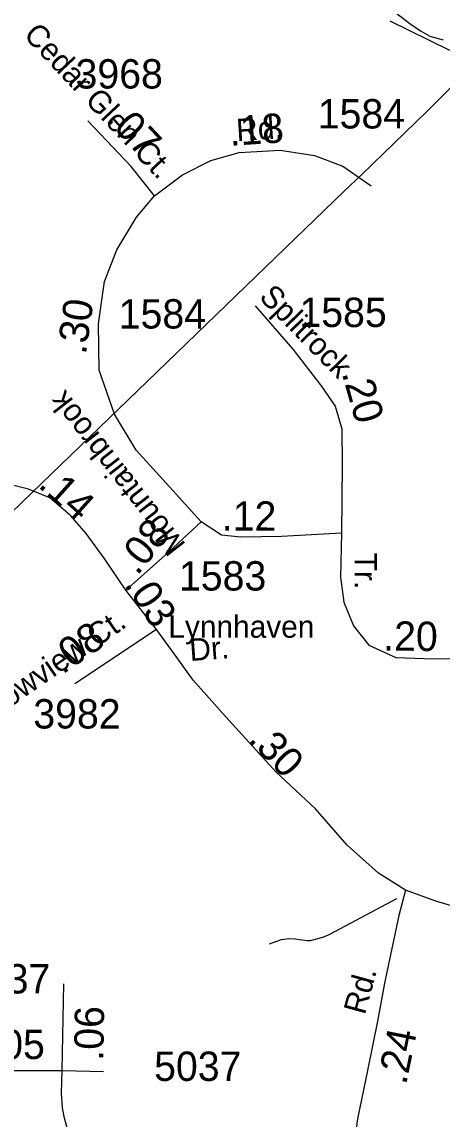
# Model space of a CAD drawing. Extents: x 2001466 to 2224147, y 644118 to 847247.
# Drawn here: x 2071005 to 2072793, y 703710 to 708382 of the extents above; entities that cross this region are included whole.
import ezdxf

# ---------------------------------------------------------------- set-up
doc = ezdxf.new("R2010")
doc.units = 0
for name, color, linetype in [('Exist Hydrographic Creek Single Shore', 7, 'Continuous'), ('Exist Hydrographic Misc Water Feature', 7, 'Continuous'), ('Exist Road Non-System Type 51', 7, 'Continuous'), ('Exist Road Secondary Mileage Hundredths English Label', 7, 'Continuous'), ('Exist Road Secondary Type 51 Attributed', 7, 'Continuous'), ('Exist Road Secondary Type 51 Label', 7, 'Continuous'), ('Exist Road Secondary Type 51 Number Label', 7, 'Continuous'), ('Exist Utilities Electrical Transmission Line', 7, 'Continuous')]:
    doc.layers.add(name, color=color, linetype=linetype)

msp = doc.modelspace()

# ---------------------------------------------------------------- linework, layer by layer
at = {"layer": 'Exist Hydrographic Creek Single Shore'}
msp.add_lwpolyline([(2072956.9, 708228.3), (2072823.3, 708261.7), (2072572.3, 708384.9)], dxfattribs=at)
at = {"layer": 'Exist Hydrographic Misc Water Feature'}
msp.add_lwpolyline([(2072595.7, 708421.3), (2072655.6, 708375.3), (2072701.7, 708343.5), (2072741.9, 708321.6), (2072797.9, 708305.4)], dxfattribs=at)
at = {"layer": 'Exist Road Non-System Type 51'}
for points in [[(2072059.2, 704456.2), (2072085.4, 704465.7), (2072109.6, 704475.2), (2072141.6, 704478.5), (2072169.6, 704478), (2072185.6, 704475.6), (2072199.5, 704473.4), (2072217.5, 704471), (2072235.5, 704470.6), (2072249.6, 704474.3), (2072269.7, 704479.9), (2072293.8, 704487.4), (2072316, 704497), (2072600.8, 704649.7)], [(2071176.7, 703916.8), (2071352.5, 703912.8)]]:
    msp.add_lwpolyline(points, dxfattribs=at)
at = {"layer": 'Exist Road Secondary Type 51 Attributed'}
for points in [[(2071569.5, 707641.7), (2071469.6, 707766.7), (2071285.8, 707961)], [(2071569.5, 707641.7), (2071688.4, 707730.1), (2071809.4, 707792.2), (2071930.3, 707825.7), (2072103.8, 707835.2), (2072250.2, 707812.9), (2072371.2, 707768.3), (2072492.2, 707683.9)], [(2071768, 706252.9), (2071647.8, 706386.7), (2071491.9, 706558.7), (2071399.6, 706711.6), (2071333.9, 706898.7), (2071331.5, 707096.2), (2071357, 707276.2), (2071408.3, 707410.8), (2071492.7, 707550.1), (2071569.5, 707641.7)], [(2071998.4, 707172.7), (2072157.5, 706987.9), (2072279.3, 706831.8), (2072338.6, 706745.8), (2072367.2, 706648.7), (2072368.8, 706497.4), (2072365.2, 706204.3)], [(2071446.6, 705962.6), (2071355.1, 706099.2), (2071277.8, 706203.5), (2071213.1, 706279.3), (2071123.1, 706355), (2071032.8, 706392.9), (2070871.4, 706432.4)], [(2071446.6, 705962.6), (2071612, 706108), (2071768, 706252.9)], [(2072365.2, 706204.3), (2072110.2, 706190.8), (2071936.7, 706187.6), (2071853.9, 706197.2), (2071768, 706252.9)], [(2072365.2, 706204.3), (2072360.5, 706018), (2072374.8, 705911.3), (2072416.2, 705810.9), (2072481.4, 705728.1), (2072596, 705675.6), (2072717, 705670.8), (2073019.8, 705669.2)], [(2071577.2, 705795.3), (2071446.6, 705962.6)], [(2071577.2, 705795.3), (2071230.4, 705563.3)], [(2072637.6, 704684.3), (2072523.2, 704757.8), (2072389.1, 704876.2), (2072254.2, 705031), (2072085.3, 705188.9), (2071859.3, 705439.2), (2071734.6, 705578.9), (2071654.5, 705690.2), (2071577.2, 705795.3)], [(2072637.6, 704684.3), (2072609.5, 704577.5), (2072584, 704456.4), (2072549, 704289.2), (2072519.9, 704134.7), (2072475.4, 703916.5), (2072434, 703711.1), (2072416.9, 703587.7), (2072406.8, 703453.5)], [(2074385.7, 704293.5), (2074060.6, 704348.8), (2073633, 704421.4), (2073373.8, 704479.8), (2072963.1, 704579.3), (2072767.4, 704638.6), (2072637.6, 704684.3)], [(2071176.7, 703916.8), (2071182.8, 704286.2)], [(2069530.3, 704110), (2069939.3, 704162.6), (2070063.5, 704149.9), (2070205.1, 704108.4), (2070514.7, 703976.3), (2070642, 703939.6), (2070844.9, 703916.8), (2071176.7, 703916.8)], [(2072406.8, 703453.5), (2071496.4, 703464.9), (2071451.4, 703471.2), (2071408.5, 703480.9), (2071361.7, 703499.6), (2071312.5, 703528.9), (2071269.7, 703567.8), (2071237.9, 703604.2), (2071215.1, 703637.2), (2071198.1, 703672.4), (2071185.6, 703714.5), (2071177.7, 703758.8), (2071173.1, 703821.3), (2071176.7, 703916.8)]]:
    msp.add_lwpolyline(points, dxfattribs=at)
at = {"layer": 'Exist Utilities Electrical Transmission Line'}
for p, q in [((2072377.3, 707661.2), (2072451.3, 707732.6)), ((2071497.3, 706811.3), (2072377.3, 707661.2)), ((2071334.2, 706653.8), (2071497.3, 706811.3)), ((2071008, 706338.8), (2071334.2, 706653.8)), ((2070194.4, 705553), (2071008, 706338.8))]:
    msp.add_line(p, q, dxfattribs=at)
msp.add_lwpolyline([(2072451.3, 707732.6), (2072726.7, 707998.7), (2072956.9, 708228.3)], dxfattribs=at)

# ---------------------------------------------------------------- texts
at = {"layer": 'Exist Road Secondary Mileage Hundredths English Label'}
for s, rotation, p in [('.07', 313.2363, (2071358.6, 707963.7)), ('.18', 3.8205, (2071891.1, 707854)), ('.30', 81.8393, (2071277.1, 706962.8)), ('.20', 285.7601, (2072366, 706886.9)), ('.14', 318.2177, (2071069.6, 706404.2)), ('.12', 359.7807, (2071855.5, 706216.3)), ('.08', 51.1268, (2071496.2, 706021.2)), ('.03', 303.4101, (2071438.1, 705986.4)), ('.08', 34.6448, (2071177.3, 705601.5)), ('.20', 359.3861, (2072542.2, 705705.3)), ('.30', 313.7822, (2071964.6, 705322.4)), ('.06', 89.051, (2071351.6, 703958.1)), ('.24', 78.4571, (2072640.2, 703853.1))]:
    msp.add_text(s, height=125, rotation=rotation, dxfattribs=at).set_placement(p)
msp.add_text('.05', height=125, dxfattribs=at).set_placement((2070870.2, 703966))
at = {"layer": 'Exist Road Secondary Type 51 Label'}
for s, rotation, p in [('Cedar Glen Ct.', 313.2363, (2071007.9, 708322.9)), ('Rd.', 3.8205, (2071920.4, 707873.6)), ('Splitrock', 314.4082, (2072010.4, 707206.6)), ('Mountainbrook', 127.9817, (2071705.5, 706156.7)), ('Tr.', 270, (2072421.3, 706121.3)), ('Meadowview Ct.', 34.6448, (2070689.8, 705279.6)), ('Lynnhaven', 0.0178, (2071628.3, 705759.6)), ('Dr.', 4.2016, (2071721.2, 705660.3)), ('Rd.', 74.7007, (2072464.4, 704151))]:
    msp.add_text(s, height=95, rotation=rotation, dxfattribs=at).set_placement(p)
at = {"layer": 'Exist Road Secondary Type 51 Number Label'}
for s, p in [('3968', (2071233.1, 708098.2)), ('1584', (2072264.2, 707928.1)), ('1584', (2071416.9, 707076.3)), ('1585', (2072186.1, 707082.8)), ('1583', (2071673.3, 705960.7)), ('3982', (2071053.3, 705373.3)), ('5037', (2070753.9, 704245.1)), ('5037', (2071567.6, 703872.7))]:
    msp.add_text(s, height=125, dxfattribs=at).set_placement(p)

doc.saveas('drawing.dxf')
